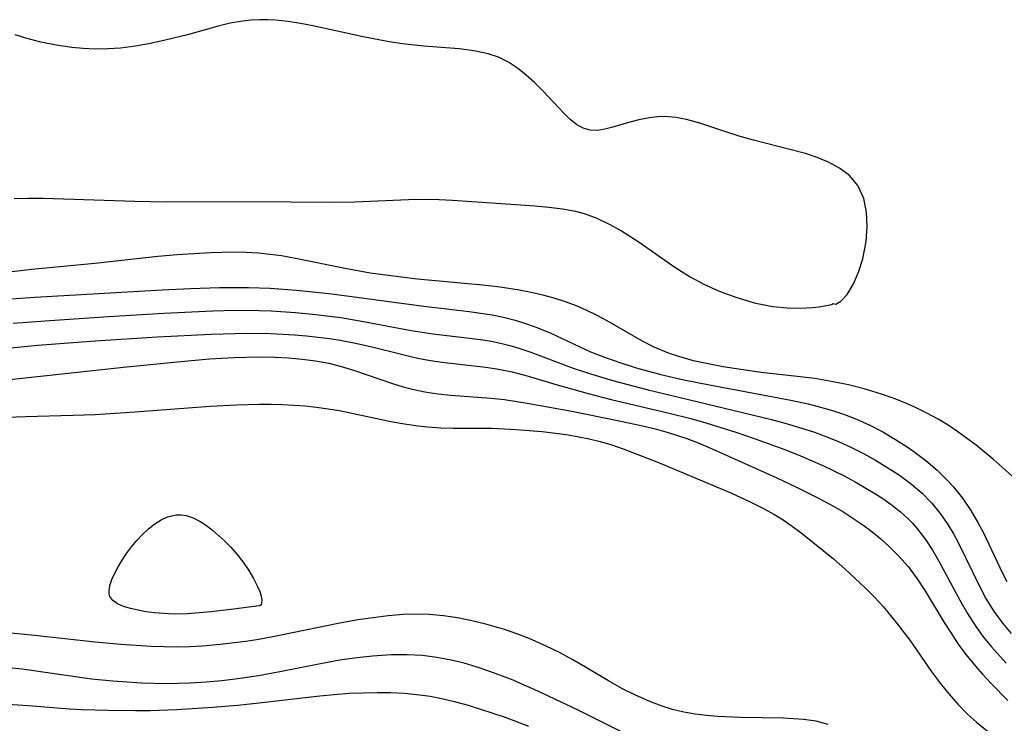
# Model space of a CAD drawing. Header units: metres. Extents: x 1073367 to 1082519, y 1569854 to 1574957.
# Tile 779 of 1056: x 1080979 to 1081099, y 1571579 to 1571665. Entities that reach past the tile are written whole.
import ezdxf

# ---------------------------------------------------------------- set-up
doc = ezdxf.new("R2010")
doc.units = ezdxf.units.M
doc.layers.add('CGG_CurvaNivelLidar_v1', color=253, linetype='Continuous', lineweight=30)

msp = doc.modelspace()

# ---------------------------------------------------------------- linework, layer by layer
at = {"layer": 'CGG_CurvaNivelLidar_v1'}
for p, q in [((1081004.9856, 1571664.151, 76.5), (1081003.4915, 1571663.7897, 76.5)), ((1081006.4922, 1571664.4222, 76.5), (1081004.9856, 1571664.151, 76.5)), ((1081007.5417, 1571664.5384, 76.5), (1081006.4922, 1571664.4222, 76.5)), ((1081008.5972, 1571664.5931, 76.5), (1081007.5417, 1571664.5384, 76.5)), ((1081009.5529, 1571664.5902, 76.5), (1081008.5972, 1571664.5931, 76.5)), ((1081010.5104, 1571664.5415, 76.5), (1081009.5529, 1571664.5902, 76.5)), ((1081012.0298, 1571664.3819, 76.5), (1081010.5104, 1571664.5415, 76.5)), ((1081013.5496, 1571664.143, 76.5), (1081012.0298, 1571664.3819, 76.5)), ((1081015.069, 1571663.8472, 76.5), (1081013.5496, 1571664.143, 76.5)), ((1081003.4915, 1571663.7897, 76.5), (1080999.7667, 1571662.7334, 76.5)), ((1081021.188, 1571662.5035, 76.5), (1081015.069, 1571663.8472, 76.5)), ((1080980.054, 1571662.3486, 76.5), (1080978.7448, 1571662.742, 76.5)), ((1080981.9031, 1571661.8713, 76.5), (1080980.054, 1571662.3486, 76.5)), ((1080983.7709, 1571661.4827, 76.5), (1080981.9031, 1571661.8713, 76.5)), ((1080995.2459, 1571661.702, 76.5), (1080993.4208, 1571661.3701, 76.5)), ((1080997.0577, 1571662.0858, 76.5), (1080995.2459, 1571661.702, 76.5)), ((1080999.7667, 1571662.7334, 76.5), (1080997.0577, 1571662.0858, 76.5)), ((1081024.3731, 1571661.9005, 76.5), (1081021.188, 1571662.5035, 76.5)), ((1081025.9699, 1571661.656, 76.5), (1081024.3731, 1571661.9005, 76.5)), ((1080985.6534, 1571661.2, 76.5), (1080983.7709, 1571661.4827, 76.5)), ((1080987.0678, 1571661.0701, 76.5), (1080985.6534, 1571661.2, 76.5)), ((1080988.4852, 1571661.0106, 76.5), (1080987.0678, 1571661.0701, 76.5)), ((1080990.0364, 1571661.0261, 76.5), (1080988.4852, 1571661.0106, 76.5)), ((1080991.5823, 1571661.1298, 76.5), (1080990.0364, 1571661.0261, 76.5)), ((1080993.4208, 1571661.3701, 76.5), (1080991.5823, 1571661.1298, 76.5)), ((1081028.5749, 1571661.3661, 76.5), (1081025.9699, 1571661.656, 76.5)), ((1081032.8929, 1571661.0323, 76.5), (1081028.5749, 1571661.3661, 76.5)), ((1081034.7005, 1571660.8123, 76.5), (1081032.8929, 1571661.0323, 76.5)), ((1081036.4306, 1571660.4478, 76.5), (1081034.7005, 1571660.8123, 76.5)), ((1081037.7118, 1571660.0086, 76.5), (1081036.4306, 1571660.4478, 76.5)), ((1081038.8955, 1571659.4135, 76.5), (1081037.7118, 1571660.0086, 76.5)), ((1081040.0103, 1571658.6827, 76.5), (1081038.8955, 1571659.4135, 76.5)), ((1081041.0659, 1571657.8515, 76.5), (1081040.0103, 1571658.6827, 76.5)), ((1081042.0688, 1571656.9509, 76.5), (1081041.0659, 1571657.8515, 76.5)), ((1081043.1032, 1571655.9278, 76.5), (1081042.0688, 1571656.9509, 76.5)), ((1081045.7323, 1571653.1253, 76.5), (1081043.1032, 1571655.9278, 76.5)), ((1081046.444, 1571652.442, 76.5), (1081045.7323, 1571653.1253, 76.5)), ((1081047.2207, 1571651.8396, 76.5), (1081046.444, 1571652.442, 76.5)), ((1081053.7071, 1571652.1231, 76.5), (1081051.624, 1571651.5028, 76.5)), ((1081054.8172, 1571652.4114, 76.5), (1081053.7071, 1571652.1231, 76.5)), ((1081056.0911, 1571652.6545, 76.5), (1081054.8172, 1571652.4114, 76.5)), ((1081057.401, 1571652.779, 76.5), (1081056.0911, 1571652.6545, 76.5)), ((1081058.4223, 1571652.7711, 76.5), (1081057.401, 1571652.779, 76.5)), ((1081059.322, 1571652.6843, 76.5), (1081058.4223, 1571652.7711, 76.5)), ((1081060.6183, 1571652.4385, 76.5), (1081059.322, 1571652.6843, 76.5)), ((1081062.2371, 1571651.9925, 76.5), (1081060.6183, 1571652.4385, 76.5)), ((1081048.028, 1571651.3936, 76.5), (1081047.2207, 1571651.8396, 76.5)), ((1081048.8657, 1571651.1418, 76.5), (1081048.028, 1571651.3936, 76.5)), ((1081049.744, 1571651.1096, 76.5), (1081048.8657, 1571651.1418, 76.5)), ((1081050.6607, 1571651.2512, 76.5), (1081049.744, 1571651.1096, 76.5)), ((1081051.624, 1571651.5028, 76.5), (1081050.6607, 1571651.2512, 76.5)), ((1081065.5505, 1571650.8901, 76.5), (1081062.2371, 1571651.9925, 76.5)), ((1081067.1539, 1571650.3807, 76.5), (1081065.5505, 1571650.8901, 76.5)), ((1081068.7855, 1571649.9088, 76.5), (1081067.1539, 1571650.3807, 76.5)), ((1081073.3842, 1571648.7452, 76.5), (1081068.7855, 1571649.9088, 76.5)), ((1081075.1096, 1571648.2691, 76.5), (1081073.3842, 1571648.7452, 76.5)), ((1081076.5547, 1571647.7952, 76.5), (1081075.1096, 1571648.2691, 76.5)), ((1081077.9267, 1571647.2339, 76.5), (1081076.5547, 1571647.7952, 76.5)), ((1081079.2879, 1571646.4951, 76.5), (1081077.9267, 1571647.2339, 76.5)), ((1081080.4861, 1571645.5901, 76.5), (1081079.2879, 1571646.4951, 76.5)), ((1081081.5185, 1571644.381, 76.5), (1081080.4861, 1571645.5901, 76.5)), ((1081082.2341, 1571642.7865, 76.5), (1081081.5185, 1571644.381, 76.5)), ((1080978.6156, 1571642.7947, 76.5), (1080980.3829, 1571642.8414, 76.5)), ((1080980.3829, 1571642.8414, 76.5), (1080982.153, 1571642.8344, 76.5)), ((1080982.153, 1571642.8344, 76.5), (1080993.328, 1571642.4785, 76.5)), ((1081020.1716, 1571642.3898, 76.5), (1081026.7038, 1571642.7003, 76.5)), ((1081026.7038, 1571642.7003, 76.5), (1081028.83, 1571642.7322, 76.5)), ((1081028.83, 1571642.7322, 76.5), (1081030.4601, 1571642.6961, 76.5)), ((1081030.4601, 1571642.6961, 76.5), (1081032.0896, 1571642.6193, 76.5)), ((1081032.0896, 1571642.6193, 76.5), (1081042.1672, 1571641.8965, 76.5)), ((1081082.5677, 1571641.1524, 76.5), (1081082.2341, 1571642.7865, 76.5)), ((1080993.328, 1571642.4785, 76.5), (1080997.1767, 1571642.4089, 76.5)), ((1080997.1767, 1571642.4089, 76.5), (1081007.5398, 1571642.4332, 76.5)), ((1081007.5398, 1571642.4332, 76.5), (1081017.2088, 1571642.3545, 76.5)), ((1081017.2088, 1571642.3545, 76.5), (1081020.1716, 1571642.3898, 76.5)), ((1081042.1672, 1571641.8965, 76.5), (1081043.8369, 1571641.7554, 76.5)), ((1081043.8369, 1571641.7554, 76.5), (1081045.4824, 1571641.5523, 76.5)), ((1081045.4824, 1571641.5523, 76.5), (1081047.095, 1571641.2446, 76.5)), ((1081047.095, 1571641.2446, 76.5), (1081048.1251, 1571640.9652, 76.5)), ((1081048.1251, 1571640.9652, 76.5), (1081049.6872, 1571640.395, 76.5)), ((1081049.6872, 1571640.395, 76.5), (1081051.2041, 1571639.6871, 76.5)), ((1081082.6505, 1571639.3791, 76.5), (1081082.5677, 1571641.1524, 76.5)), ((1081051.2041, 1571639.6871, 76.5), (1081052.6829, 1571638.8712, 76.5)), ((1081082.5133, 1571637.5534, 76.5), (1081082.6505, 1571639.3791, 76.5)), ((1081052.6829, 1571638.8712, 76.5), (1081053.4752, 1571638.389, 76.5)), ((1081053.4752, 1571638.389, 76.5), (1081054.8256, 1571637.5045, 76.5)), ((1081054.8256, 1571637.5045, 76.5), (1081059.193, 1571634.4578, 76.5)), ((1081082.1157, 1571635.4718, 76.5), (1081082.5133, 1571637.5534, 76.5)), ((1080996.1662, 1571635.7413, 76), (1080988.4874, 1571634.8835, 76)), ((1080998.5156, 1571635.9533, 76), (1080996.1662, 1571635.7413, 76)), ((1081002.5839, 1571636.2025, 76), (1080998.5156, 1571635.9533, 76)), ((1081005.384, 1571636.2569, 76), (1081002.5839, 1571636.2025, 76)), ((1081006.9145, 1571636.2246, 76), (1081005.384, 1571636.2569, 76)), ((1081008.4405, 1571636.136, 76), (1081006.9145, 1571636.2246, 76)), ((1081009.8454, 1571635.9968, 76), (1081008.4405, 1571636.136, 76)), ((1081011.2446, 1571635.8053, 76), (1081009.8454, 1571635.9968, 76)), ((1081012.948, 1571635.5096, 76), (1081011.2446, 1571635.8053, 76)), ((1081018.9747, 1571634.2669, 76), (1081012.948, 1571635.5096, 76)), ((1081081.6083, 1571633.8282, 76.5), (1081082.1157, 1571635.4718, 76.5)), ((1080980.8027, 1571634.1457, 76), (1080974.3553, 1571633.4435, 76)), ((1080988.4874, 1571634.8835, 76), (1080980.8027, 1571634.1457, 76)), ((1081022.0572, 1571633.7264, 76), (1081018.9747, 1571634.2669, 76)), ((1081059.193, 1571634.4578, 76.5), (1081061.0661, 1571633.2645, 76.5)), ((1081023.9585, 1571633.4508, 76), (1081022.0572, 1571633.7264, 76)), ((1081027.7763, 1571632.9921, 76), (1081023.9585, 1571633.4508, 76)), ((1081035.3316, 1571632.2917, 76), (1081027.7763, 1571632.9921, 76)), ((1081061.0661, 1571633.2645, 76.5), (1081062.7439, 1571632.3707, 76.5)), ((1081080.9818, 1571632.392, 76.5), (1081081.6083, 1571633.8282, 76.5)), ((1080981.1402, 1571630.771, 75.5), (1080996.6712, 1571631.6847, 75.5)), ((1080996.6712, 1571631.6847, 75.5), (1081000.1409, 1571631.8557, 75.5)), ((1081000.1409, 1571631.8557, 75.5), (1081003.67, 1571631.9666, 75.5)), ((1081003.67, 1571631.9666, 75.5), (1081007.1961, 1571631.9775, 75.5)), ((1081007.1961, 1571631.9775, 75.5), (1081009.8485, 1571631.8824, 75.5)), ((1081009.8485, 1571631.8824, 75.5), (1081013.0668, 1571631.6385, 75.5)), ((1081037.2537, 1571632.0776, 76), (1081035.3316, 1571632.2917, 76)), ((1081038.4332, 1571631.9196, 76), (1081037.2537, 1571632.0776, 76)), ((1081040.2129, 1571631.6302, 76), (1081038.4332, 1571631.9196, 76)), ((1081062.7439, 1571632.3707, 76.5), (1081064.6172, 1571631.5261, 76.5)), ((1081080.1986, 1571631.1209, 76.5), (1081080.9818, 1571632.392, 76.5)), ((1080968.4853, 1571629.8474, 75.5), (1080981.1402, 1571630.771, 75.5)), ((1081013.0668, 1571631.6385, 75.5), (1081017.3883, 1571631.1747, 75.5)), ((1081017.3883, 1571631.1747, 75.5), (1081028.5718, 1571629.679, 75.5)), ((1081041.6572, 1571631.3552, 76), (1081040.2129, 1571631.6302, 76)), ((1081043.0862, 1571631.039, 76), (1081041.6572, 1571631.3552, 76)), ((1081044.4952, 1571630.6686, 76), (1081043.0862, 1571631.039, 76)), ((1081045.878, 1571630.2284, 76), (1081044.4952, 1571630.6686, 76)), ((1081064.6172, 1571631.5261, 76.5), (1081066.6135, 1571630.7697, 76.5)), ((1081066.6135, 1571630.7697, 76.5), (1081068.8863, 1571630.0862, 76.5)), ((1081079.4256, 1571630.2811, 76.5), (1081080.1986, 1571631.1209, 76.5)), ((1081028.5718, 1571629.679, 75.5), (1081034.1017, 1571629.0533, 75.5)), ((1081047.0925, 1571629.7642, 76), (1081045.878, 1571630.2284, 76)), ((1081048.2852, 1571629.2445, 76), (1081047.0925, 1571629.7642, 76)), ((1081068.8863, 1571630.0862, 76.5), (1081071.1407, 1571629.6339, 76.5)), ((1081071.1407, 1571629.6339, 76.5), (1081072.9056, 1571629.464, 76.5)), ((1081072.9056, 1571629.464, 76.5), (1081074.536, 1571629.4413, 76.5)), ((1081074.536, 1571629.4413, 76.5), (1081075.9675, 1571629.5227, 76.5)), ((1081075.9675, 1571629.5227, 76.5), (1081076.7661, 1571629.6116, 76.5)), ((1081076.7661, 1571629.6116, 76.5), (1081077.685, 1571629.7598, 76.5)), ((1081077.685, 1571629.7598, 76.5), (1081078.2802, 1571629.9001, 76.5)), ((1081078.2802, 1571629.9001, 76.5), (1081078.5, 1571630.0045, 76.5)), ((1081078.5, 1571630.0045, 76.5), (1081078.8297, 1571629.9304, 76.5)), ((1081078.8297, 1571629.9304, 76.5), (1081079.4256, 1571630.2811, 76.5)), ((1080982.9778, 1571627.958, 75), (1080990.1414, 1571628.4399, 75)), ((1080990.1414, 1571628.4399, 75), (1080996.8741, 1571628.8501, 75)), ((1080996.8741, 1571628.8501, 75), (1081002.8673, 1571629.1227, 75)), ((1081002.8673, 1571629.1227, 75), (1081005.643, 1571629.1815, 75)), ((1081005.643, 1571629.1815, 75), (1081008.5032, 1571629.1625, 75)), ((1081008.5032, 1571629.1625, 75), (1081009.9877, 1571629.1085, 75)), ((1081009.9877, 1571629.1085, 75), (1081012.9513, 1571628.9148, 75)), ((1081012.9513, 1571628.9148, 75), (1081015.4282, 1571628.676, 75)), ((1081015.4282, 1571628.676, 75), (1081018.4541, 1571628.2893, 75)), ((1081018.4541, 1571628.2893, 75), (1081021.2314, 1571627.8291, 75)), ((1081034.1017, 1571629.0533, 75.5), (1081036.907, 1571628.635, 75.5)), ((1081036.907, 1571628.635, 75.5), (1081038.2894, 1571628.3538, 75.5)), ((1081038.2894, 1571628.3538, 75.5), (1081039.7116, 1571627.9885, 75.5)), ((1081049.6222, 1571628.601, 76), (1081048.2852, 1571629.2445, 76)), ((1081050.9369, 1571627.9137, 76), (1081049.6222, 1571628.601, 76)), ((1080978.508, 1571627.6158, 75), (1080982.9778, 1571627.958, 75)), ((1081021.2314, 1571627.8291, 75), (1081027.033, 1571626.7203, 75)), ((1081039.7116, 1571627.9885, 75.5), (1081041.1122, 1571627.551, 75.5)), ((1081041.1122, 1571627.551, 75.5), (1081042.4892, 1571627.0444, 75.5)), ((1081042.4892, 1571627.0444, 75.5), (1081044.0595, 1571626.3769, 75.5)), ((1081055.1729, 1571625.4779, 76), (1081050.9369, 1571627.9137, 76)), ((1080988.5068, 1571625.4752, 74.5), (1080996.1305, 1571625.9592, 74.5)), ((1080996.1305, 1571625.9592, 74.5), (1081002.6443, 1571626.2846, 74.5)), ((1081002.6443, 1571626.2846, 74.5), (1081007.0366, 1571626.3844, 74.5)), ((1081007.0366, 1571626.3844, 74.5), (1081009.9324, 1571626.336, 74.5)), ((1081009.9324, 1571626.336, 74.5), (1081012.8175, 1571626.182, 74.5)), ((1081012.8175, 1571626.182, 74.5), (1081014.2747, 1571626.0648, 74.5)), ((1081014.2747, 1571626.0648, 74.5), (1081017.0652, 1571625.7454, 74.5)), ((1081017.0652, 1571625.7454, 74.5), (1081018.3964, 1571625.5398, 74.5)), ((1081027.033, 1571626.7203, 75), (1081029.6857, 1571626.3174, 75)), ((1081029.6857, 1571626.3174, 75), (1081034.1361, 1571625.8019, 75)), ((1081034.1361, 1571625.8019, 75), (1081035.8012, 1571625.5764, 75)), ((1081044.0595, 1571626.3769, 75.5), (1081048.9204, 1571624.1408, 75.5)), ((1080972.1952, 1571624.0439, 74.5), (1080981.5145, 1571624.9131, 74.5)), ((1080981.5145, 1571624.9131, 74.5), (1080988.5068, 1571625.4752, 74.5)), ((1081018.3964, 1571625.5398, 74.5), (1081020.4384, 1571625.1483, 74.5)), ((1081020.4384, 1571625.1483, 74.5), (1081022.2539, 1571624.7312, 74.5)), ((1081022.2539, 1571624.7312, 74.5), (1081025.849, 1571623.8272, 74.5)), ((1081035.8012, 1571625.5764, 75), (1081037.0303, 1571625.369, 75)), ((1081037.0303, 1571625.369, 75), (1081038.2475, 1571625.1143, 75)), ((1081038.2475, 1571625.1143, 75), (1081039.2194, 1571624.8673, 75)), ((1081039.2194, 1571624.8673, 75), (1081040.1811, 1571624.5834, 75)), ((1081040.1811, 1571624.5834, 75), (1081041.6537, 1571624.0798, 75)), ((1081056.6766, 1571624.6982, 76), (1081055.1729, 1571625.4779, 76)), ((1081058.4266, 1571623.9623, 76), (1081056.6766, 1571624.6982, 76)), ((1081002.4429, 1571623.2633, 74), (1081005.4729, 1571623.4498, 74)), ((1081005.4729, 1571623.4498, 74), (1081008.4972, 1571623.5118, 74)), ((1081008.4972, 1571623.5118, 74), (1081010.4214, 1571623.4687, 74)), ((1081010.4214, 1571623.4687, 74), (1081012.0831, 1571623.3752, 74)), ((1081012.0831, 1571623.3752, 74), (1081013.7334, 1571623.2253, 74)), ((1081025.849, 1571623.8272, 74.5), (1081027.6482, 1571623.4037, 74.5)), ((1081027.6482, 1571623.4037, 74.5), (1081028.6953, 1571623.1948, 74.5)), ((1081041.6537, 1571624.0798, 75), (1081046.8135, 1571622.1391, 75)), ((1081048.9204, 1571624.1408, 75.5), (1081050.7385, 1571623.4169, 75.5)), ((1081050.7385, 1571623.4169, 75.5), (1081052.591, 1571622.7625, 75.5)), ((1081059.6915, 1571623.5329, 76), (1081058.4266, 1571623.9623, 76)), ((1081061.4601, 1571623.0442, 76), (1081059.6915, 1571623.5329, 76)), ((1080973.7965, 1571620.262, 74), (1080991.947, 1571622.2474, 74)), ((1080991.947, 1571622.2474, 74), (1080998.5139, 1571622.913, 74)), ((1080998.5139, 1571622.913, 74), (1081002.4429, 1571623.2633, 74)), ((1081013.7334, 1571623.2253, 74), (1081015.3685, 1571623.0109, 74)), ((1081015.3685, 1571623.0109, 74), (1081016.9836, 1571622.7198, 74)), ((1081016.9836, 1571622.7198, 74), (1081018.3929, 1571622.3855, 74)), ((1081018.3929, 1571622.3855, 74), (1081020.0018, 1571621.9064, 74)), ((1081028.6953, 1571623.1948, 74.5), (1081029.9332, 1571622.9928, 74.5)), ((1081029.9332, 1571622.9928, 74.5), (1081031.4816, 1571622.7898, 74.5)), ((1081031.4816, 1571622.7898, 74.5), (1081036.1391, 1571622.2546, 74.5)), ((1081036.1391, 1571622.2546, 74.5), (1081037.6809, 1571622.0165, 74.5)), ((1081046.8135, 1571622.1391, 75), (1081048.6795, 1571621.5124, 75)), ((1081052.591, 1571622.7625, 75.5), (1081054.4715, 1571622.1694, 75.5)), ((1081054.4715, 1571622.1694, 75.5), (1081057.4819, 1571621.3502, 75.5)), ((1081063.2666, 1571622.6422, 76), (1081061.4601, 1571623.0442, 76)), ((1081065.1005, 1571622.3022, 76), (1081063.2666, 1571622.6422, 76)), ((1081066.9535, 1571622.0047, 76), (1081065.1005, 1571622.3022, 76)), ((1081020.0018, 1571621.9064, 74), (1081024.769, 1571620.2679, 74)), ((1081037.6809, 1571622.0165, 74.5), (1081039.339, 1571621.6743, 74.5)), ((1081039.339, 1571621.6743, 74.5), (1081041.1806, 1571621.1896, 74.5)), ((1081041.1806, 1571621.1896, 74.5), (1081044.8581, 1571620.0836, 74.5)), ((1081048.6795, 1571621.5124, 75), (1081051.735, 1571620.597, 75)), ((1081057.4819, 1571621.3502, 75.5), (1081060.2752, 1571620.7083, 75.5)), ((1081069.7277, 1571621.621, 76), (1081066.9535, 1571622.0047, 76)), ((1081074.4605, 1571621.0872, 76), (1081069.7277, 1571621.621, 76)), ((1081076.2498, 1571620.8566, 76), (1081074.4605, 1571621.0872, 76)), ((1081024.769, 1571620.2679, 74), (1081026.0722, 1571619.8725, 74)), ((1081026.0722, 1571619.8725, 74), (1081027.3881, 1571619.5282, 74)), ((1081044.8581, 1571620.0836, 74.5), (1081048.6165, 1571619.0325, 74.5)), ((1081051.735, 1571620.597, 75), (1081055.9313, 1571619.4887, 75)), ((1081060.2752, 1571620.7083, 75.5), (1081063.4063, 1571620.0819, 75.5)), ((1081063.4063, 1571620.0819, 75.5), (1081073.3352, 1571618.224, 75.5)), ((1081078.4898, 1571620.4848, 76), (1081076.2498, 1571620.8566, 76)), ((1081080.3869, 1571620.0835, 76), (1081078.4898, 1571620.4848, 76)), ((1081082.2631, 1571619.6117, 76), (1081080.3869, 1571620.0835, 76)), ((1081027.3881, 1571619.5282, 74), (1081028.7173, 1571619.2471, 74)), ((1081028.7173, 1571619.2471, 74), (1081030.2955, 1571619.0063, 74)), ((1081030.2955, 1571619.0063, 74), (1081031.8883, 1571618.8384, 74)), ((1081031.8883, 1571618.8384, 74), (1081036.8158, 1571618.4685, 74)), ((1081036.8158, 1571618.4685, 74), (1081038.4202, 1571618.3019, 74)), ((1081048.6165, 1571619.0325, 74.5), (1081051.4105, 1571618.3298, 74.5)), ((1081055.9313, 1571619.4887, 75), (1081062.8945, 1571617.8403, 75)), ((1081084.4064, 1571618.973, 76), (1081082.2631, 1571619.6117, 76)), ((1081085.8027, 1571618.477, 76), (1081084.4064, 1571618.973, 76)), ((1081087.1764, 1571617.9281, 76), (1081085.8027, 1571618.477, 76)), ((1080993.3748, 1571616.798, 73.5), (1081002.5274, 1571617.4942, 73.5)), ((1081002.5274, 1571617.4942, 73.5), (1081005.7296, 1571617.6808, 73.5)), ((1081005.7296, 1571617.6808, 73.5), (1081008.5037, 1571617.7563, 73.5)), ((1081008.5037, 1571617.7563, 73.5), (1081009.9592, 1571617.7463, 73.5)), ((1081009.9592, 1571617.7463, 73.5), (1081011.4118, 1571617.7006, 73.5)), ((1081011.4118, 1571617.7006, 73.5), (1081014.0723, 1571617.5255, 73.5)), ((1081014.0723, 1571617.5255, 73.5), (1081015.4976, 1571617.3789, 73.5)), ((1081015.4976, 1571617.3789, 73.5), (1081016.9146, 1571617.191, 73.5)), ((1081038.4202, 1571618.3019, 74), (1081041.182, 1571617.8824, 74)), ((1081041.182, 1571617.8824, 74), (1081046.6511, 1571616.8793, 74)), ((1081051.4105, 1571618.3298, 74.5), (1081058.5101, 1571616.6612, 74.5)), ((1081062.8945, 1571617.8403, 75), (1081070.9873, 1571615.8636, 75)), ((1081073.3352, 1571618.224, 75.5), (1081075.4491, 1571617.7651, 75.5)), ((1081075.4491, 1571617.7651, 75.5), (1081076.9492, 1571617.3937, 75.5)), ((1081076.9492, 1571617.3937, 75.5), (1081078.4306, 1571616.9728, 75.5)), ((1081088.528, 1571617.3351, 76), (1081087.1764, 1571617.9281, 76)), ((1081089.9283, 1571616.6649, 76), (1081088.528, 1571617.3351, 76)), ((1080972.5161, 1571615.9359, 73.5), (1080980.0036, 1571616.2395, 73.5)), ((1080980.0036, 1571616.2395, 73.5), (1080985.8111, 1571616.3915, 73.5)), ((1080985.8111, 1571616.3915, 73.5), (1080988.5012, 1571616.4992, 73.5)), ((1080988.5012, 1571616.4992, 73.5), (1080993.3748, 1571616.798, 73.5)), ((1081016.9146, 1571617.191, 73.5), (1081018.3211, 1571616.9565, 73.5)), ((1081018.3211, 1571616.9565, 73.5), (1081024.553, 1571615.6331, 73.5)), ((1081046.6511, 1571616.8793, 74), (1081052.3956, 1571615.7213, 74)), ((1081058.5101, 1571616.6612, 74.5), (1081061.1506, 1571615.9801, 74.5)), ((1081078.4306, 1571616.9728, 75.5), (1081079.8932, 1571616.487, 75.5)), ((1081079.8932, 1571616.487, 75.5), (1081081.3261, 1571615.9307, 75.5)), ((1081091.2914, 1571615.935, 76), (1081089.9283, 1571616.6649, 76)), ((1081024.553, 1571615.6331, 73.5), (1081026.2172, 1571615.3331, 73.5)), ((1081026.2172, 1571615.3331, 73.5), (1081027.888, 1571615.0926, 73.5)), ((1081027.888, 1571615.0926, 73.5), (1081029.089, 1571614.9697, 73.5)), ((1081029.089, 1571614.9697, 73.5), (1081030.6478, 1571614.8756, 73.5)), ((1081030.6478, 1571614.8756, 73.5), (1081032.2125, 1571614.8339, 73.5)), ((1081052.3956, 1571615.7213, 74), (1081055.4486, 1571615.0547, 74)), ((1081055.4486, 1571615.0547, 74), (1081056.9617, 1571614.6809, 74)), ((1081061.1506, 1571615.9801, 74.5), (1081062.9876, 1571615.458, 74.5)), ((1081062.9876, 1571615.458, 74.5), (1081066.6358, 1571614.3194, 74.5)), ((1081070.9873, 1571615.8636, 75), (1081072.7539, 1571615.3889, 75)), ((1081072.7539, 1571615.3889, 75), (1081074.5056, 1571614.8745, 75)), ((1081074.5056, 1571614.8745, 75), (1081076.2375, 1571614.3127, 75)), ((1081081.3261, 1571615.9307, 75.5), (1081082.9577, 1571615.1864, 75.5)), ((1081082.9577, 1571615.1864, 75.5), (1081084.546, 1571614.3555, 75.5)), ((1081092.5213, 1571615.1877, 76), (1081091.2914, 1571615.935, 76)), ((1081093.7149, 1571614.388, 76), (1081092.5213, 1571615.1877, 76)), ((1081032.2125, 1571614.8339, 73.5), (1081036.9247, 1571614.8027, 73.5)), ((1081036.9247, 1571614.8027, 73.5), (1081039.833, 1571614.6756, 73.5)), ((1081039.833, 1571614.6756, 73.5), (1081043.0312, 1571614.4019, 73.5)), ((1081043.0312, 1571614.4019, 73.5), (1081044.6255, 1571614.2159, 73.5)), ((1081044.6255, 1571614.2159, 73.5), (1081046.2121, 1571613.9886, 73.5)), ((1081046.2121, 1571613.9886, 73.5), (1081048.767, 1571613.5049, 73.5)), ((1081056.9617, 1571614.6809, 74), (1081058.3741, 1571614.2901, 74)), ((1081058.3741, 1571614.2901, 74), (1081060.6745, 1571613.5398, 74)), ((1081066.6358, 1571614.3194, 74.5), (1081068.9704, 1571613.533, 74.5)), ((1081076.2375, 1571614.3127, 75), (1081077.9426, 1571613.6921, 75)), ((1081077.9426, 1571613.6921, 75), (1081079.2385, 1571613.1603, 75)), ((1081084.546, 1571614.3555, 75.5), (1081086.0934, 1571613.4535, 75.5)), ((1081095.9168, 1571612.764, 76), (1081093.7149, 1571614.388, 76)), ((1081048.767, 1571613.5049, 73.5), (1081050.0859, 1571613.1863, 73.5)), ((1081050.0859, 1571613.1863, 73.5), (1081051.3883, 1571612.8157, 73.5)), ((1081051.3883, 1571612.8157, 73.5), (1081052.9132, 1571612.3035, 73.5)), ((1081060.6745, 1571613.5398, 74), (1081062.0197, 1571613.0271, 74)), ((1081062.0197, 1571613.0271, 74), (1081063.3715, 1571612.4571, 74)), ((1081068.9704, 1571613.533, 74.5), (1081072.4835, 1571612.2541, 74.5)), ((1081079.2385, 1571613.1603, 75), (1081080.7405, 1571612.4701, 75)), ((1081080.7405, 1571612.4701, 75), (1081082.2115, 1571611.7233, 75)), ((1081086.0934, 1571613.4535, 75.5), (1081087.5399, 1571612.5272, 75.5)), ((1081087.5399, 1571612.5272, 75.5), (1081088.3386, 1571611.9763, 75.5)), ((1081096.9259, 1571611.9533, 76), (1081095.9168, 1571612.764, 76)), ((1081052.9132, 1571612.3035, 73.5), (1081057.1981, 1571610.6396, 73.5)), ((1081063.3715, 1571612.4571, 74), (1081071.622, 1571608.7603, 74)), ((1081072.4835, 1571612.2541, 74.5), (1081074.2197, 1571611.5708, 74.5)), ((1081074.2197, 1571611.5708, 74.5), (1081077.2278, 1571610.2736, 74.5)), ((1081082.2115, 1571611.7233, 75), (1081083.6511, 1571610.9268, 75)), ((1081088.3386, 1571611.9763, 75.5), (1081089.8048, 1571610.8712, 75.5)), ((1081098.035, 1571611.0015, 76), (1081096.9259, 1571611.9533, 76)), ((1081057.1981, 1571610.6396, 73.5), (1081066.0024, 1571606.9221, 73.5)), ((1081077.2278, 1571610.2736, 74.5), (1081079.8473, 1571608.9906, 74.5)), ((1081083.6511, 1571610.9268, 75), (1081085.0561, 1571610.0841, 75)), ((1081085.0561, 1571610.0841, 75), (1081086.5954, 1571609.0725, 75)), ((1081089.8048, 1571610.8712, 75.5), (1081091.1961, 1571609.6859, 75.5)), ((1081102.0915, 1571607.4273, 76), (1081098.035, 1571611.0015, 76)), ((1081079.8473, 1571608.9906, 74.5), (1081081.1687, 1571608.2821, 74.5)), ((1081086.5954, 1571609.0725, 75), (1081088.0629, 1571607.9825, 75)), ((1081091.1961, 1571609.6859, 75.5), (1081092.4962, 1571608.4135, 75.5)), ((1081071.622, 1571608.7603, 74), (1081074.0375, 1571607.6283, 74)), ((1081081.1687, 1571608.2821, 74.5), (1081083.5915, 1571606.8616, 74.5)), ((1081088.0629, 1571607.9825, 75), (1081089.3413, 1571606.8803, 75)), ((1081092.4962, 1571608.4135, 75.5), (1081093.1474, 1571607.6908, 75.5)), ((1081093.1474, 1571607.6908, 75.5), (1081094.2615, 1571606.2846, 75.5)), ((1081066.0024, 1571606.9221, 73.5), (1081068.3965, 1571605.8428, 73.5)), ((1081074.0375, 1571607.6283, 74), (1081076.7265, 1571606.2806, 74)), ((1081083.5915, 1571606.8616, 74.5), (1081084.6877, 1571606.1478, 74.5)), ((1081089.3413, 1571606.8803, 75), (1081090.5204, 1571605.6822, 75)), ((1081068.3965, 1571605.8428, 73.5), (1081070.105, 1571604.98, 73.5)), ((1081076.7265, 1571606.2806, 74), (1081078.4426, 1571605.3512, 74)), ((1081078.4426, 1571605.3512, 74), (1081079.6607, 1571604.6439, 74)), ((1081084.6877, 1571606.1478, 74.5), (1081085.744, 1571605.3945, 74.5)), ((1081085.744, 1571605.3945, 74.5), (1081086.6939, 1571604.6392, 74.5)), ((1081090.5204, 1571605.6822, 75), (1081091.5561, 1571604.4213, 75)), ((1081094.2615, 1571606.2846, 75.5), (1081095.2747, 1571604.7987, 75.5)), ((1080997.3432, 1571603.999, 73), (1080997.854, 1571604.1516, 73)), ((1080997.854, 1571604.1516, 73), (1080998.3706, 1571604.2408, 73)), ((1080998.3706, 1571604.2408, 73), (1080998.9909, 1571604.257, 73)), ((1080998.9909, 1571604.257, 73), (1080999.6065, 1571604.1752, 73)), ((1080999.6065, 1571604.1752, 73), (1081000.472, 1571603.8947, 73)), ((1081070.105, 1571604.98, 73.5), (1081071.2729, 1571604.3273, 73.5)), ((1081071.2729, 1571604.3273, 73.5), (1081072.4102, 1571603.631, 73.5)), ((1081079.6607, 1571604.6439, 74), (1081080.9114, 1571603.8657, 74)), ((1081086.6939, 1571604.6392, 74.5), (1081087.5897, 1571603.8307, 74.5)), ((1081091.5561, 1571604.4213, 75), (1081092.4896, 1571603.0762, 75)), ((1081095.2747, 1571604.7987, 75.5), (1081096.193, 1571603.2479, 75.5)), ((1080995.0209, 1571602.5582, 73), (1080995.7807, 1571603.1608, 73)), ((1080995.7807, 1571603.1608, 73), (1080996.5471, 1571603.6397, 73)), ((1080996.5471, 1571603.6397, 73), (1080997.3432, 1571603.999, 73)), ((1081000.472, 1571603.8947, 73), (1081001.3147, 1571603.4627, 73)), ((1081001.3147, 1571603.4627, 73), (1081002.0788, 1571602.9621, 73)), ((1081002.0788, 1571602.9621, 73), (1081002.8288, 1571602.3903, 73)), ((1081072.4102, 1571603.631, 73.5), (1081073.5112, 1571602.8867, 73.5)), ((1081073.5112, 1571602.8867, 73.5), (1081074.7732, 1571601.9371, 73.5)), ((1081080.9114, 1571603.8657, 74), (1081082.1248, 1571603.0417, 74)), ((1081082.1248, 1571603.0417, 74), (1081083.2315, 1571602.2108, 74)), ((1081087.5897, 1571603.8307, 74.5), (1081088.1423, 1571603.2673, 74.5)), ((1081088.1423, 1571603.2673, 74.5), (1081088.6513, 1571602.6924, 74.5)), ((1081092.4896, 1571603.0762, 75), (1081093.1662, 1571601.9543, 75)), ((1081096.193, 1571603.2479, 75.5), (1081096.774, 1571602.1442, 75.5)), ((1080993.6071, 1571601.1361, 73), (1080994.297, 1571601.8758, 73)), ((1080994.297, 1571601.8758, 73), (1080995.0209, 1571602.5582, 73)), ((1081002.8288, 1571602.3903, 73), (1081004.2906, 1571601.1, 73)), ((1081074.7732, 1571601.9371, 73.5), (1081078.5215, 1571598.8788, 73.5)), ((1081083.2315, 1571602.2108, 74), (1081084.2964, 1571601.3331, 74)), ((1081088.6513, 1571602.6924, 74.5), (1081089.7508, 1571601.2468, 74.5)), ((1081093.1662, 1571601.9543, 75), (1081093.7951, 1571600.7986, 75)), ((1081096.774, 1571602.1442, 75.5), (1081099.1387, 1571597.1553, 75.5)), ((1080992.9536, 1571600.3552, 73), (1080993.6071, 1571601.1361, 73)), ((1081004.2906, 1571601.1, 73), (1081005.0335, 1571600.3376, 73)), ((1081084.2964, 1571601.3331, 74), (1081085.3192, 1571600.4124, 74)), ((1081089.7508, 1571601.2468, 74.5), (1081090.5924, 1571599.9572, 74.5)), ((1081093.7951, 1571600.7986, 75), (1081096.3684, 1571595.4942, 75)), ((1080991.803, 1571598.7434, 73), (1080992.3429, 1571599.5446, 73)), ((1080992.3429, 1571599.5446, 73), (1080992.9536, 1571600.3552, 73)), ((1081005.0335, 1571600.3376, 73), (1081005.7958, 1571599.4516, 73)), ((1081005.7958, 1571599.4516, 73), (1081006.541, 1571598.4855, 73)), ((1081085.3192, 1571600.4124, 74), (1081086.5206, 1571599.2156, 74)), ((1081090.5924, 1571599.9572, 74.5), (1081091.3814, 1571598.6187, 74.5)), ((1080991.317, 1571597.9368, 73), (1080991.803, 1571598.7434, 73)), ((1081006.541, 1571598.4855, 73), (1081007.233, 1571597.4823, 73)), ((1081078.5215, 1571598.8788, 73.5), (1081079.9244, 1571597.6659, 73.5)), ((1081086.5206, 1571599.2156, 74), (1081087.6369, 1571597.945, 74)), ((1081091.3814, 1571598.6187, 74.5), (1081093.9322, 1571593.8542, 74.5)), ((1080990.5489, 1571596.3638, 73), (1080990.8937, 1571597.1387, 73)), ((1080990.8937, 1571597.1387, 73), (1080991.317, 1571597.9368, 73)), ((1081007.233, 1571597.4823, 73), (1081007.836, 1571596.4845, 73)), ((1081079.9244, 1571597.6659, 73.5), (1081082.4472, 1571595.3379, 73.5)), ((1081087.6369, 1571597.945, 74), (1081088.7479, 1571596.4615, 74)), ((1081099.1387, 1571597.1553, 75.5), (1081099.6644, 1571596.148, 75.5)), ((1080990.3066, 1571595.629, 73), (1080990.5489, 1571596.3638, 73)), ((1081007.836, 1571596.4845, 73), (1081008.3158, 1571595.5347, 73)), ((1081088.7479, 1571596.4615, 74), (1081089.7706, 1571594.9056, 74)), ((1080990.2008, 1571594.9543, 73), (1080990.3066, 1571595.629, 73)), ((1080990.2172, 1571594.617, 73), (1080990.2008, 1571594.9543, 73)), ((1080990.299, 1571594.3103, 73), (1080990.2172, 1571594.617, 73)), ((1081008.3158, 1571595.5347, 73), (1081008.5717, 1571594.8962, 73)), ((1081008.5717, 1571594.8962, 73), (1081008.7397, 1571594.3272, 73)), ((1081082.4472, 1571595.3379, 73.5), (1081083.5561, 1571594.2237, 73.5)), ((1081089.7706, 1571594.9056, 74), (1081092.0468, 1571591.1389, 74)), ((1081096.3684, 1571595.4942, 75), (1081097.1339, 1571594.0746, 75)), ((1080990.6587, 1571593.8114, 73), (1080990.299, 1571594.3103, 73)), ((1080991.2336, 1571593.4146, 73), (1080990.6587, 1571593.8114, 73)), ((1080991.966, 1571593.0951, 73), (1080991.2336, 1571593.4146, 73)), ((1081008.7503, 1571593.2994, 73), (1081008.558, 1571593.1584, 73)), ((1081008.7397, 1571594.3272, 73), (1081008.8161, 1571593.8481, 73)), ((1081008.8109, 1571593.5266, 73), (1081008.7503, 1571593.2994, 73)), ((1081008.8161, 1571593.8481, 73), (1081008.8109, 1571593.5266, 73)), ((1081083.5561, 1571594.2237, 73.5), (1081084.6075, 1571593.0731, 73.5)), ((1081093.9322, 1571593.8542, 74.5), (1081094.8685, 1571592.2363, 74.5)), ((1081097.1339, 1571594.0746, 75), (1081097.9863, 1571592.6882, 75)), ((1080992.8124, 1571592.8348, 73), (1080991.966, 1571593.0951, 73)), ((1080993.7403, 1571592.6214, 73), (1080992.8124, 1571592.8348, 73)), ((1080994.7255, 1571592.4476, 73), (1080993.7403, 1571592.6214, 73)), ((1080995.7505, 1571592.311, 73), (1080994.7255, 1571592.4476, 73)), ((1080997.466, 1571592.1752, 73), (1080995.7505, 1571592.311, 73)), ((1080998.1707, 1571592.1593, 73), (1080997.466, 1571592.1752, 73)), ((1080999.7839, 1571592.207, 73), (1080998.1707, 1571592.1593, 73)), ((1081002.6361, 1571592.4438, 73), (1080999.7839, 1571592.207, 73)), ((1081005.3799, 1571592.7662, 73), (1081002.6361, 1571592.4438, 73)), ((1081008.5, 1571593.1777, 73), (1081005.3799, 1571592.7662, 73)), ((1081008.558, 1571593.1584, 73), (1081008.5, 1571593.1777, 73)), ((1081026.0771, 1571592.0987, 73.5), (1081024.2426, 1571591.9476, 73.5)), ((1081027.9081, 1571592.1502, 73.5), (1081026.0771, 1571592.0987, 73.5)), ((1081029.2437, 1571592.107, 73.5), (1081027.9081, 1571592.1502, 73.5)), ((1081030.9803, 1571591.9492, 73.5), (1081029.2437, 1571592.107, 73.5)), ((1081084.6075, 1571593.0731, 73.5), (1081086.1689, 1571591.158, 73.5)), ((1081094.8685, 1571592.2363, 74.5), (1081095.885, 1571590.6678, 74.5)), ((1081097.9863, 1571592.6882, 75), (1081098.5686, 1571591.8475, 75)), ((1081018.5638, 1571591.0961, 73.5), (1081010.3906, 1571589.4297, 73.5)), ((1081020.5687, 1571591.4453, 73.5), (1081018.5638, 1571591.0961, 73.5)), ((1081022.4061, 1571591.7231, 73.5), (1081020.5687, 1571591.4453, 73.5)), ((1081024.2426, 1571591.9476, 73.5), (1081022.4061, 1571591.7231, 73.5)), ((1081032.7096, 1571591.6951, 73.5), (1081030.9803, 1571591.9492, 73.5)), ((1081034.429, 1571591.3578, 73.5), (1081032.7096, 1571591.6951, 73.5)), ((1081036.1356, 1571590.9443, 73.5), (1081034.429, 1571591.3578, 73.5)), ((1081038.4093, 1571590.2717, 73.5), (1081036.1356, 1571590.9443, 73.5)), ((1081086.1689, 1571591.158, 73.5), (1081087.8601, 1571588.9664, 73.5)), ((1081092.0468, 1571591.1389, 74), (1081092.7894, 1571589.9454, 74)), ((1081098.5686, 1571591.8475, 75), (1081099.1843, 1571591.0289, 75)), ((1081099.1843, 1571591.0289, 75), (1081100.2098, 1571589.7794, 75)), ((1080981.1307, 1571589.5426, 73.5), (1080973.3458, 1571590.3429, 73.5)), ((1081039.9253, 1571589.7485, 73.5), (1081038.4093, 1571590.2717, 73.5)), ((1081041.4222, 1571589.1736, 73.5), (1081039.9253, 1571589.7485, 73.5)), ((1081092.7894, 1571589.9454, 74), (1081093.7472, 1571588.5034, 74)), ((1081095.885, 1571590.6678, 74.5), (1081096.8107, 1571589.4041, 74.5)), ((1080988.5093, 1571588.7346, 73.5), (1080981.1307, 1571589.5426, 73.5)), ((1080991.6492, 1571588.4394, 73.5), (1080988.5093, 1571588.7346, 73.5)), ((1081003.7712, 1571588.4544, 73.5), (1081001.6084, 1571588.274, 73.5)), ((1081006.8971, 1571588.8349, 73.5), (1081003.7712, 1571588.4544, 73.5)), ((1081008.4544, 1571589.0779, 73.5), (1081006.8971, 1571588.8349, 73.5)), ((1081010.3906, 1571589.4297, 73.5), (1081008.4544, 1571589.0779, 73.5)), ((1081043.5008, 1571588.2723, 73.5), (1081041.4222, 1571589.1736, 73.5)), ((1081087.8601, 1571588.9664, 73.5), (1081090.462, 1571585.1984, 73.5)), ((1081093.7472, 1571588.5034, 74), (1081094.6681, 1571587.2574, 74)), ((1081096.8107, 1571589.4041, 74.5), (1081097.796, 1571588.1815, 74.5)), ((1080995.3846, 1571588.203, 73.5), (1080991.6492, 1571588.4394, 73.5)), ((1080996.9436, 1571588.1555, 73.5), (1080995.3846, 1571588.203, 73.5)), ((1080998.5023, 1571588.1488, 73.5), (1080996.9436, 1571588.1555, 73.5)), ((1081000.0559, 1571588.1897, 73.5), (1080998.5023, 1571588.1488, 73.5)), ((1081001.6084, 1571588.274, 73.5), (1081000.0559, 1571588.1897, 73.5)), ((1081045.1367, 1571587.4633, 73.5), (1081043.5008, 1571588.2723, 73.5)), ((1081046.7399, 1571586.5955, 73.5), (1081045.1367, 1571587.4633, 73.5)), ((1081094.6681, 1571587.2574, 74), (1081095.645, 1571586.0508, 74)), ((1081097.796, 1571588.1815, 74.5), (1081099.5884, 1571586.1672, 74.5)), ((1081017.2277, 1571586.3524, 74), (1081011.0243, 1571585.1129, 74)), ((1081018.5799, 1571586.5827, 74), (1081017.2277, 1571586.3524, 74)), ((1081020.4549, 1571586.8486, 74), (1081018.5799, 1571586.5827, 74)), ((1081022.3318, 1571587.047, 74), (1081020.4549, 1571586.8486, 74)), ((1081023.4585, 1571587.1306, 74), (1081022.3318, 1571587.047, 74)), ((1081024.5839, 1571587.1858, 74), (1081023.4585, 1571587.1306, 74)), ((1081026.5166, 1571587.207, 74), (1081024.5839, 1571587.1858, 74)), ((1081028.4385, 1571587.108, 74), (1081026.5166, 1571587.207, 74)), ((1081030.1824, 1571586.8878, 74), (1081028.4385, 1571587.108, 74)), ((1081031.9125, 1571586.5552, 74), (1081030.1824, 1571586.8878, 74)), ((1081033.498, 1571586.1624, 74), (1081031.9125, 1571586.5552, 74)), ((1081035.0711, 1571585.7019, 74), (1081033.498, 1571586.1624, 74)), ((1081048.3157, 1571585.6893, 73.5), (1081046.7399, 1571586.5955, 73.5)), ((1081095.645, 1571586.0508, 74), (1081096.6668, 1571584.8773, 74)), ((1080979.6153, 1571585.4477, 74), (1080977.172, 1571585.7007, 74)), ((1080988.0628, 1571584.2477, 74), (1080979.6153, 1571585.4477, 74)), ((1081011.0243, 1571585.1129, 74), (1081008.4444, 1571584.6382, 74)), ((1081036.632, 1571585.1844, 74), (1081035.0711, 1571585.7019, 74)), ((1081039.2766, 1571584.1786, 74), (1081036.632, 1571585.1844, 74)), ((1081051.0854, 1571584.0303, 73.5), (1081048.3157, 1571585.6893, 73.5)), ((1081090.462, 1571585.1984, 73.5), (1081091.5543, 1571583.7358, 73.5)), ((1081096.6668, 1571584.8773, 74), (1081097.7246, 1571583.7323, 74)), ((1080990.6506, 1571583.9736, 74), (1080988.0628, 1571584.2477, 74)), ((1080994.1421, 1571583.7485, 74), (1080990.6506, 1571583.9736, 74)), ((1080997.1476, 1571583.684, 74), (1080994.1421, 1571583.7485, 74)), ((1081000.0958, 1571583.7539, 74), (1080997.1476, 1571583.684, 74)), ((1081002.0323, 1571583.873, 74), (1081000.0958, 1571583.7539, 74)), ((1081003.966, 1571584.044, 74), (1081002.0323, 1571583.873, 74)), ((1081005.8952, 1571584.2647, 74), (1081003.966, 1571584.044, 74)), ((1081008.4444, 1571584.6382, 74), (1081005.8952, 1571584.2647, 74)), ((1081042.4757, 1571582.7745, 74), (1081039.2766, 1571584.1786, 74)), ((1081052.7304, 1571583.1113, 73.5), (1081051.0854, 1571584.0303, 73.5)), ((1081091.5543, 1571583.7358, 73.5), (1081092.6038, 1571582.4304, 73.5)), ((1081097.7246, 1571583.7323, 74), (1081099.7929, 1571581.6458, 74)), ((1081019.4954, 1571582.4693, 74.5), (1081017.6408, 1571582.3374, 74.5)), ((1081021.1879, 1571582.5459, 74.5), (1081019.4954, 1571582.4693, 74.5)), ((1081022.8785, 1571582.5792, 74.5), (1081021.1879, 1571582.5459, 74.5)), ((1081024.5653, 1571582.5615, 74.5), (1081022.8785, 1571582.5792, 74.5)), ((1081026.2458, 1571582.481, 74.5), (1081024.5653, 1571582.5615, 74.5)), ((1081028.4391, 1571582.2523, 74.5), (1081026.2458, 1571582.481, 74.5)), ((1081047.2239, 1571580.5453, 74), (1081042.4757, 1571582.7745, 74)), ((1081054.4135, 1571582.2666, 73.5), (1081052.7304, 1571583.1113, 73.5)), ((1080980.364, 1571581.0007, 74.5), (1080974.8001, 1571581.3168, 74.5)), ((1081008.4975, 1571581.294, 74.5), (1081005.8494, 1571581.0259, 74.5)), ((1081015.9128, 1571582.1676, 74.5), (1081008.4975, 1571581.294, 74.5)), ((1081017.6408, 1571582.3374, 74.5), (1081015.9128, 1571582.1676, 74.5)), ((1081029.3779, 1571582.1033, 74.5), (1081028.4391, 1571582.2523, 74.5)), ((1081030.9345, 1571581.795, 74.5), (1081029.3779, 1571582.1033, 74.5)), ((1081032.4823, 1571581.4251, 74.5), (1081030.9345, 1571581.795, 74.5)), ((1081034.0223, 1571581.0054, 74.5), (1081032.4823, 1571581.4251, 74.5)), ((1081056.1308, 1571581.5078, 73.5), (1081054.4135, 1571582.2666, 73.5)), ((1081057.5152, 1571580.9809, 73.5), (1081056.1308, 1571581.5078, 73.5)), ((1081092.6038, 1571582.4304, 73.5), (1081093.7064, 1571581.1723, 73.5)), ((1080985.3811, 1571580.5965, 74.5), (1080980.364, 1571581.0007, 74.5)), ((1080986.9398, 1571580.5054, 74.5), (1080985.3811, 1571580.5965, 74.5)), ((1080990.0607, 1571580.3976, 74.5), (1080986.9398, 1571580.5054, 74.5)), ((1080993.4212, 1571580.3632, 74.5), (1080990.0607, 1571580.3976, 74.5)), ((1080995.2228, 1571580.3782, 74.5), (1080993.4212, 1571580.3632, 74.5)), ((1080998.4828, 1571580.4823, 74.5), (1080995.2228, 1571580.3782, 74.5)), ((1081002.8748, 1571580.7703, 74.5), (1080998.4828, 1571580.4823, 74.5)), ((1081005.8494, 1571581.0259, 74.5), (1081002.8748, 1571580.7703, 74.5)), ((1081035.555, 1571580.5446, 74.5), (1081034.0223, 1571581.0054, 74.5)), ((1081038.5286, 1571579.5447, 74.5), (1081035.555, 1571580.5446, 74.5)), ((1081055.9257, 1571576.2095, 74), (1081047.2239, 1571580.5453, 74)), ((1081058.9256, 1571580.5409, 73.5), (1081057.5152, 1571580.9809, 73.5)), ((1081060.2779, 1571580.2227, 73.5), (1081058.9256, 1571580.5409, 73.5)), ((1081061.6526, 1571579.986, 73.5), (1081060.2779, 1571580.2227, 73.5)), ((1081093.7064, 1571581.1723, 73.5), (1081094.877, 1571579.9826, 73.5)), ((1081041.3795, 1571578.4672, 74.5), (1081038.5286, 1571579.5447, 74.5)), ((1081063.0439, 1571579.8161, 73.5), (1081061.6526, 1571579.986, 73.5)), ((1081064.4496, 1571579.699, 73.5), (1081063.0439, 1571579.8161, 73.5)), ((1081067.1837, 1571579.5688, 73.5), (1081064.4496, 1571579.699, 73.5)), ((1081072.4504, 1571579.468, 73.5), (1081067.1837, 1571579.5688, 73.5)), ((1081073.6848, 1571579.4172, 73.5), (1081072.4504, 1571579.468, 73.5)), ((1081074.8968, 1571579.3222, 73.5), (1081073.6848, 1571579.4172, 73.5)), ((1081076.4274, 1571579.095, 73.5), (1081074.8968, 1571579.3222, 73.5)), ((1081077.8946, 1571578.7102, 73.5), (1081076.4274, 1571579.095, 73.5)), ((1081094.877, 1571579.9826, 73.5), (1081095.9964, 1571578.9818, 73.5)), ((1081095.9964, 1571578.9818, 73.5), (1081100.3915, 1571575.4108, 73.5))]:
    msp.add_line(p, q, dxfattribs=at)

doc.saveas('drawing.dxf')
